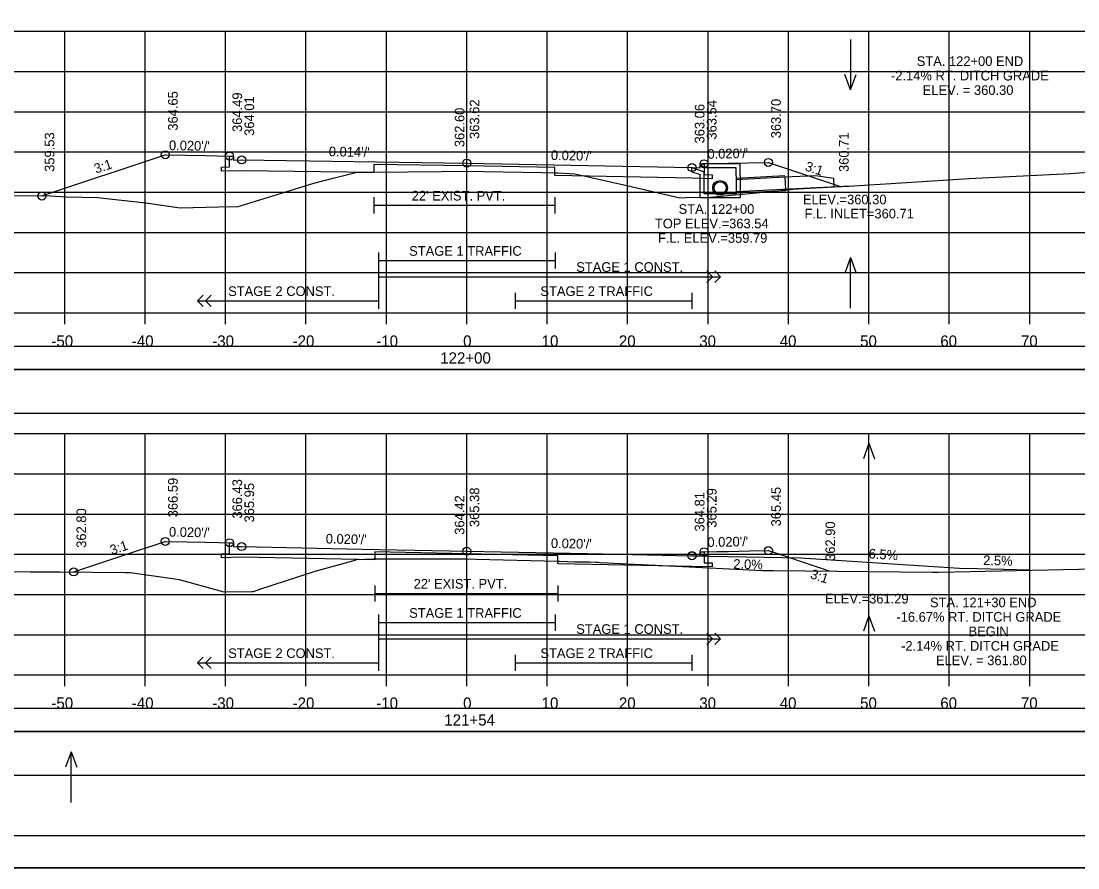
# Model space of a CAD drawing. Extents: x 1368122 to 1710785, y 373130 to 557566.
# Drawn here: x 1368633.5 to 1368764.9, y 376117.1 to 376222.3 of the extents above; entities that cross this region are included whole.
import ezdxf

# ---------------------------------------------------------------- set-up
doc = ezdxf.new("R2010")
doc.units = 0
for name, color, linetype in [('R_Alt Surface', 7, 'Continuous'), ('R_Axis', 7, 'Continuous'), ('R_Axis Annot', 7, 'Continuous'), ('R_Border', 7, 'Continuous'), ('R_Drive', 7, 'Continuous'), ('R_Exist Surface', 7, 'Continuous'), ('R_Fin Surface', 7, 'Continuous'), ('R_Grid', 7, 'Continuous'), ('R_No Plot', 7, 'Continuous'), ('R_Striping', 7, 'Continuous'), ('R_Water', 7, 'Continuous'), ('R_Water Annot', 7, 'Continuous'), ('R_Xsect Elev', 7, 'Continuous'), ('R_Xsect Slope', 7, 'Continuous')]:
    doc.layers.add(name, color=color, linetype=linetype)

msp = doc.modelspace()

# ---------------------------------------------------------------- linework, layer by layer
for points in [[(1368539.73, 376173.57), (1368838.03, 376173.57), (1368838.03, 376178.98), (1368539.73, 376178.98)], [(1368539.73, 376128.57), (1368838.03, 376128.57), (1368838.03, 376133.98), (1368539.73, 376133.98)]]:
    msp.add_lwpolyline(points, close=True)
at = {"layer": 'R_Alt Surface'}
for points in [[(1368718.38, 376204.58), (1368718.38, 376203.24), (1368719.38, 376203.22), (1368719.38, 376202.72), (1368716.88, 376202.77), (1368699.84, 376203.11), (1368699.84, 376204.11), (1368688.88, 376204.33), (1368677.31, 376204.49), (1368677.31, 376203.49), (1368660.88, 376203.71), (1368658.38, 376203.66), (1368658.38, 376204.16), (1368659.38, 376204.18), (1368659.38, 376205.53)], [(1368677.31, 376200.41), (1368677.31, 376198.41)], [(1368699.84, 376200.41), (1368699.84, 376198.41)], [(1368677.31, 376199.41), (1368699.84, 376199.41)], [(1368718.38, 376156.34), (1368718.38, 376154.99), (1368719.38, 376154.97), (1368719.38, 376154.47), (1368716.88, 376154.52), (1368700.19, 376154.86), (1368700.19, 376155.86), (1368688.88, 376156.1), (1368677.44, 376156.33), (1368677.44, 376155.33), (1368660.88, 376155.66), (1368658.38, 376155.61), (1368658.38, 376156.11), (1368659.38, 376156.13), (1368659.38, 376157.47)], [(1368677.44, 376152.17), (1368677.44, 376150.17)], [(1368700.19, 376152.17), (1368700.19, 376150.17)], [(1368677.44, 376151.17), (1368700.19, 376151.17)]]:
    msp.add_lwpolyline(points, dxfattribs=at)
for points in [[(1368539.73, 376179.03), (1368838.03, 376179.03), (1368838.03, 376181.85), (1368539.73, 376181.85)], [(1368539.73, 376134.03), (1368838.03, 376134.03), (1368838.03, 376136.85), (1368539.73, 376136.85)]]:
    msp.add_lwpolyline(points, close=True, dxfattribs=at)
at = {"layer": 'R_Axis'}
for p, q in [((1368538.88, 376186.04), (1368838.88, 376186.04)), ((1368638.88, 376184.64), (1368638.88, 376186.04)), ((1368648.88, 376184.64), (1368648.88, 376186.04)), ((1368658.88, 376184.64), (1368658.88, 376186.04)), ((1368668.88, 376184.64), (1368668.88, 376186.04)), ((1368678.88, 376184.64), (1368678.88, 376186.04)), ((1368688.88, 376184.64), (1368688.88, 376186.04)), ((1368698.88, 376184.64), (1368698.88, 376186.04)), ((1368708.88, 376184.64), (1368708.88, 376186.04)), ((1368718.88, 376184.64), (1368718.88, 376186.04)), ((1368728.88, 376184.64), (1368728.88, 376186.04)), ((1368738.88, 376184.64), (1368738.88, 376186.04)), ((1368748.88, 376184.64), (1368748.88, 376186.04)), ((1368758.88, 376184.64), (1368758.88, 376186.04)), ((1368538.88, 376141.04), (1368838.88, 376141.04)), ((1368638.88, 376139.64), (1368638.88, 376141.04)), ((1368648.88, 376139.64), (1368648.88, 376141.04)), ((1368658.88, 376139.64), (1368658.88, 376141.04)), ((1368668.88, 376139.64), (1368668.88, 376141.04)), ((1368678.88, 376139.64), (1368678.88, 376141.04)), ((1368688.88, 376139.64), (1368688.88, 376141.04)), ((1368698.88, 376139.64), (1368698.88, 376141.04)), ((1368708.88, 376139.64), (1368708.88, 376141.04)), ((1368718.88, 376139.64), (1368718.88, 376141.04)), ((1368728.88, 376139.64), (1368728.88, 376141.04)), ((1368738.88, 376139.64), (1368738.88, 376141.04)), ((1368748.88, 376139.64), (1368748.88, 376141.04)), ((1368758.88, 376139.64), (1368758.88, 376141.04))]:
    msp.add_line(p, q, dxfattribs=at)
at = {"layer": 'R_Border'}
msp.add_line((1368847.06, 376121.04), (1368530.88, 376121.04), dxfattribs=at)
at = {"layer": 'R_Drive'}
for p, q in [((1368716.88, 376155.86), (1368730.38, 376155.59)), ((1368730.38, 376155.59), (1368750.77, 376154.26)), ((1368758.88, 376154.06), (1368750.77, 376154.26))]:
    msp.add_line(p, q, dxfattribs=at)
at = {"layer": 'R_Exist Surface'}
for points in [[(1368621.62, 376200.68), (1368637.05, 376200.57), (1368639.11, 376200.48), (1368642.96, 376200.38), (1368648.96, 376199.71), (1368653.24, 376199.08), (1368658.06, 376199.23), (1368660.46, 376199.28), (1368666.9, 376201.26), (1368669.87, 376202.17), (1368672.27, 376202.79), (1368675.06, 376203.47), (1368676.62, 376203.53), (1368677.31, 376203.55), (1368685.68, 376203.61), (1368688.51, 376203.65), (1368698.27, 376203.47), (1368699.84, 376203.45), (1368700.19, 376203.44), (1368702.31, 376203.33), (1368708.77, 376201.87), (1368715.38, 376200.35), (1368716.16, 376200.37), (1368719.13, 376200.44), (1368726.21, 376201.09), (1368726.66, 376201.1), (1368726.82, 376201.14), (1368730.22, 376201.5), (1368730.5, 376201.51), (1368731.82, 376201.57), (1368736.39, 376201.81), (1368751.35, 376202.74), (1368763.92, 376203.37), (1368770.79, 376203.88)], [(1368617.42, 376153.9), (1368634.56, 376153.86), (1368638.27, 376153.85), (1368646.4, 376153.79), (1368647.03, 376153.78), (1368652.55, 376153), (1368653.12, 376152.9), (1368658.2, 376151.51), (1368658.68, 376151.36), (1368662.13, 376151.41), (1368662.35, 376151.42), (1368663.14, 376151.7), (1368669.65, 376153.82), (1368670.02, 376153.92), (1368674.69, 376155.22), (1368675.2, 376155.37), (1368677.29, 376155.48), (1368677.44, 376155.48), (1368687.99, 376155.47), (1368688.77, 376155.47), (1368690.05, 376155.44), (1368700.19, 376155.19), (1368700.39, 376155.18), (1368702.3, 376155.08), (1368704.12, 376155.08), (1368704.98, 376155.06), (1368705.18, 376155.04), (1368705.46, 376155.03), (1368714.05, 376154.62), (1368725.63, 376154.04), (1368725.91, 376154.03), (1368726.98, 376154.02), (1368746.8, 376153.81), (1368747.55, 376153.81), (1368766.93, 376154.23)]]:
    msp.add_lwpolyline(points, dxfattribs=at)
at = {"layer": 'R_Fin Surface'}
for points in [[(1368636.04, 376200.57), (1368651.38, 376205.69), (1368656.38, 376205.59), (1368659.38, 376205.53), (1368659.88, 376205.53), (1368659.88, 376205.03), (1368660.88, 376205.05), (1368688.88, 376204.66), (1368716.88, 376204.1), (1368717.88, 376204.08), (1368717.88, 376204.58), (1368718.38, 376204.58), (1368721.38, 376204.64), (1368726.38, 376204.74), (1368735.35, 376201.75)], [(1368639.99, 376153.84), (1368646.12, 376155.88), (1368651.38, 376157.63), (1368654.06, 376157.58), (1368656.38, 376157.53), (1368657.99, 376157.5), (1368659.38, 376157.47), (1368659.65, 376157.47), (1368659.88, 376157.47), (1368659.88, 376157.24), (1368659.88, 376156.97), (1368660.42, 376156.99), (1368660.88, 376156.99), (1368675.88, 376156.69), (1368688.88, 376156.42), (1368703.88, 376156.12), (1368716.88, 376155.86), (1368717.42, 376155.84), (1368717.88, 376155.84), (1368717.88, 376156.07), (1368717.88, 376156.34), (1368718.15, 376156.34), (1368718.38, 376156.34), (1368719.99, 376156.37), (1368721.38, 376156.4), (1368724.06, 376156.45), (1368726.38, 376156.5), (1368733.06, 376154.27), (1368734.03, 376153.94)]]:
    msp.add_lwpolyline(points, dxfattribs=at)
at = {"layer": 'R_Grid'}
for p, q in [((1368538.88, 376221.04), (1368838.88, 376221.04)), ((1368638.88, 376186.04), (1368638.88, 376221.04)), ((1368648.88, 376186.04), (1368648.88, 376221.04)), ((1368658.88, 376186.04), (1368658.88, 376221.04)), ((1368668.88, 376186.04), (1368668.88, 376221.04)), ((1368678.88, 376186.04), (1368678.88, 376221.04)), ((1368688.88, 376186.04), (1368688.88, 376221.04)), ((1368698.88, 376186.04), (1368698.88, 376221.04)), ((1368708.88, 376186.04), (1368708.88, 376221.04)), ((1368718.88, 376186.04), (1368718.88, 376221.04)), ((1368728.88, 376186.04), (1368728.88, 376221.04)), ((1368738.88, 376186.04), (1368738.88, 376221.04)), ((1368748.88, 376186.04), (1368748.88, 376221.04)), ((1368758.88, 376186.04), (1368758.88, 376221.04)), ((1368538.88, 376216.04), (1368838.88, 376216.04)), ((1368538.88, 376211.04), (1368838.88, 376211.04)), ((1368538.88, 376206.04), (1368838.88, 376206.04)), ((1368538.88, 376201.04), (1368838.88, 376201.04)), ((1368538.88, 376196.04), (1368838.88, 376196.04)), ((1368538.88, 376191.04), (1368838.88, 376191.04)), ((1368538.88, 376186.04), (1368838.88, 376186.04)), ((1368538.88, 376171.04), (1368838.88, 376171.04)), ((1368638.88, 376141.04), (1368638.88, 376171.04)), ((1368648.88, 376141.04), (1368648.88, 376171.04)), ((1368658.88, 376141.04), (1368658.88, 376171.04)), ((1368668.88, 376141.04), (1368668.88, 376171.04)), ((1368678.88, 376141.04), (1368678.88, 376171.04)), ((1368688.88, 376141.04), (1368688.88, 376171.04)), ((1368698.88, 376141.04), (1368698.88, 376171.04)), ((1368708.88, 376141.04), (1368708.88, 376171.04)), ((1368718.88, 376141.04), (1368718.88, 376171.04)), ((1368728.88, 376141.04), (1368728.88, 376171.04)), ((1368738.88, 376141.04), (1368738.88, 376171.04)), ((1368748.88, 376141.04), (1368748.88, 376171.04)), ((1368758.88, 376141.04), (1368758.88, 376171.04)), ((1368538.88, 376166.04), (1368838.88, 376166.04)), ((1368538.88, 376161.04), (1368838.88, 376161.04)), ((1368538.88, 376156.04), (1368838.88, 376156.04)), ((1368538.88, 376151.04), (1368838.88, 376151.04)), ((1368538.88, 376146.04), (1368838.88, 376146.04)), ((1368538.88, 376141.04), (1368838.88, 376141.04))]:
    msp.add_line(p, q, dxfattribs=at)
at = {"layer": 'R_No Plot'}
for p, q in [((1368728.42, 376203.06), (1368722.32, 376202.75)), ((1368728.51, 376201.23), (1368722.38, 376200.91)), ((1368518.48, 376117.06), (1368851.81, 376117.06))]:
    msp.add_line(p, q, dxfattribs=at)
for points in [[(1368518.47, 376330.4), (1368851.81, 376330.4), (1368851.81, 376117.06), (1368518.47, 376117.06)], [(1368764.8, 376326.5), (1368784.42, 376326.5), (1368784.42, 376316.62), (1368800.53, 376316.62), (1368823.73, 376316.62), (1368823.85, 376288.46), (1368847.06, 376288.46), (1368847.06, 376121.04), (1368530.88, 376121.04), (1368530.88, 376326.5)]]:
    msp.add_lwpolyline(points, close=True, dxfattribs=at)
for centre, radius in [((1368651.38, 376205.69), 0.5), ((1368659.38, 376205.53), 0.5), ((1368660.88, 376205.05), 0.5), ((1368688.88, 376204.66), 0.5), ((1368726.38, 376204.74), 0.5), ((1368716.88, 376204.1), 0.5), ((1368718.38, 376204.58), 0.5), ((1368720.38, 376201.58), 0.917), ((1368636.04, 376200.57), 0.5), ((1368651.38, 376157.63), 0.5), ((1368659.38, 376157.47), 0.5), ((1368660.88, 376156.99), 0.5), ((1368688.88, 376156.42), 0.5), ((1368718.38, 376156.34), 0.5), ((1368726.38, 376156.5), 0.5), ((1368716.88, 376155.86), 0.5), ((1368639.99, 376153.84), 0.5)]:
    msp.add_circle(centre, radius, dxfattribs=at)
at = {"layer": 'R_Striping'}
for p, q in [((1368719.42, 376190.54), (1368718.71, 376191.25)), ((1368720.42, 376190.54), (1368719.71, 376191.25)), ((1368718.71, 376189.83), (1368719.42, 376190.54)), ((1368719.71, 376189.83), (1368720.42, 376190.54)), ((1368655.38, 376187.54), (1368656.09, 376188.25)), ((1368656.38, 376187.54), (1368657.09, 376188.25)), ((1368655.38, 376187.54), (1368677.88, 376187.54)), ((1368656.09, 376186.83), (1368655.38, 376187.54)), ((1368657.09, 376186.83), (1368656.38, 376187.54)), ((1368719.42, 376145.54), (1368718.71, 376146.25)), ((1368720.42, 376145.54), (1368719.71, 376146.25)), ((1368718.71, 376144.83), (1368719.42, 376145.54)), ((1368719.71, 376144.83), (1368720.42, 376145.54)), ((1368655.38, 376142.54), (1368656.09, 376143.25)), ((1368655.38, 376142.54), (1368677.88, 376142.54)), ((1368656.09, 376141.83), (1368655.38, 376142.54)), ((1368656.38, 376142.54), (1368657.09, 376143.25)), ((1368657.09, 376141.83), (1368656.38, 376142.54))]:
    msp.add_line(p, q, dxfattribs=at)
for points in [[(1368677.88, 376193.54), (1368677.88, 376186.54)], [(1368699.88, 376193.54), (1368699.88, 376191.54)], [(1368677.88, 376192.54), (1368699.88, 376192.54)], [(1368677.88, 376190.54), (1368720.42, 376190.54)], [(1368694.88, 376188.54), (1368694.88, 376186.54)], [(1368716.88, 376188.54), (1368716.88, 376186.54)], [(1368694.88, 376187.54), (1368716.88, 376187.54)], [(1368677.88, 376148.54), (1368677.88, 376141.54)], [(1368677.88, 376147.54), (1368699.88, 376147.54)], [(1368699.88, 376148.54), (1368699.88, 376146.54)], [(1368677.88, 376145.54), (1368720.42, 376145.54)], [(1368694.88, 376143.54), (1368694.88, 376141.54)], [(1368716.88, 376143.54), (1368716.88, 376141.54)], [(1368694.88, 376142.54), (1368716.88, 376142.54)]]:
    msp.add_lwpolyline(points, dxfattribs=at)
at = {"layer": 'R_Water'}
for p, q in [((1368716.88, 376204.1), (1368718.38, 376203.58)), ((1368718.05, 376204.42), (1368718.13, 376204.58)), ((1368718.05, 376204.42), (1368718.38, 376204.08)), ((1368722.88, 376204.58), (1368718.13, 376204.58)), ((1368722.38, 376204.08), (1368718.38, 376204.08)), ((1368722.38, 376203.08), (1368722.38, 376204.08)), ((1368722.88, 376203.08), (1368722.88, 376204.58)), ((1368716.88, 376203.57), (1368717.88, 376203.23)), ((1368717.88, 376203.08), (1368717.88, 376203.23)), ((1368718.38, 376203.08), (1368718.38, 376203.58)), ((1368728.42, 376202.89), (1368722.33, 376202.58)), ((1368736.56, 376201.81), (1368722.38, 376201.08))]:
    msp.add_line(p, q, dxfattribs=at)
for points in [[(1368716.88, 376203.57), (1368716.88, 376204.1)], [(1368722.88, 376203.08), (1368722.88, 376200.33), (1368720.38, 376200.33), (1368717.88, 376200.33), (1368717.88, 376203.08)], [(1368722.38, 376203.08), (1368722.38, 376200.83), (1368720.38, 376200.83), (1368718.38, 376200.83), (1368718.38, 376203.08)]]:
    msp.add_lwpolyline(points, dxfattribs=at)
msp.add_lwpolyline([(1368728.42, 376202.89), (1368728.5, 376201.39), (1368734.58, 376201.7), (1368734.52, 376202.74), (1368732.25, 376203.09)], close=True, dxfattribs=at)
msp.add_circle((1368720.38, 376201.58), 0.75, dxfattribs=at)
at = {"layer": 'R_Water Annot'}
for p, q in [((1368736.58, 376220.04), (1368736.58, 376213.76)), ((1368736.58, 376213.76), (1368735.88, 376215.68)), ((1368736.58, 376213.76), (1368737.28, 376215.68)), ((1368736.58, 376192.91), (1368735.88, 376190.99)), ((1368736.58, 376186.63), (1368736.58, 376192.91)), ((1368736.58, 376192.91), (1368737.28, 376190.99)), ((1368738.89, 376169.83), (1368738.19, 376167.9)), ((1368738.89, 376163.54), (1368738.89, 376169.83)), ((1368738.89, 376169.83), (1368739.59, 376167.9)), ((1368738.89, 376148.39), (1368738.19, 376146.47)), ((1368738.89, 376142.11), (1368738.89, 376148.39)), ((1368738.89, 376148.39), (1368739.59, 376146.47)), ((1368639.69, 376131.48), (1368638.99, 376129.56)), ((1368639.69, 376125.2), (1368639.69, 376131.48)), ((1368639.69, 376131.48), (1368640.39, 376129.56))]:
    msp.add_line(p, q, dxfattribs=at)
at = {"layer": 'R_Xsect Elev'}
for p, q in [((1368688.88, 376203.64), (1368688.88, 376213.64)), ((1368688.88, 376155.46), (1368688.88, 376165.46))]:
    msp.add_line(p, q, dxfattribs=at)

# ---------------------------------------------------------------- texts
at = {"layer": 'R_Axis Annot'}
for s, p in [('-50', (1368637.22, 376181.84)), ('-40', (1368647.22, 376181.84)), ('-30', (1368657.22, 376181.84)), ('-20', (1368667.22, 376181.84)), ('-10', (1368677.62, 376181.84)), ('0', (1368688.42, 376181.84)), ('10', (1368698.19, 376181.84)), ('20', (1368707.79, 376181.84)), ('30', (1368717.79, 376181.84)), ('40', (1368727.79, 376181.84)), ('50', (1368737.79, 376181.84)), ('60', (1368747.76, 376181.84)), ('70', (1368757.79, 376181.84)), ('122+00', (1368685.57, 376179.74)), ('-50', (1368637.22, 376136.84)), ('-40', (1368647.22, 376136.84)), ('-30', (1368657.22, 376136.84)), ('-20', (1368667.22, 376136.84)), ('-10', (1368677.62, 376136.84)), ('0', (1368688.42, 376136.84)), ('10', (1368698.19, 376136.84)), ('20', (1368707.79, 376136.84)), ('30', (1368717.79, 376136.84)), ('40', (1368727.79, 376136.84)), ('50', (1368737.79, 376136.84)), ('60', (1368747.76, 376136.84)), ('70', (1368757.79, 376136.84)), ('121+54', (1368686.08, 376134.74))]:
    msp.add_text(s, height=1.4, dxfattribs=at).set_placement(p)
at = {"layer": 'R_No Plot'}
for s, p in [('STA. 122+00 END ', (1368744.83, 376216.73)), ('-2.14% RT. DITCH GRADE', (1368741.63, 376214.93)), ('ELEV. = 360.30', (1368745.57, 376213.13)), ('ELEV.=360.30', (1368730.68, 376199.54)), ('ELEV.=361.29', (1368733.42, 376149.92)), ('STA. 121+30 END', (1368746.48, 376149.45)), ('-16.67% RT. DITCH GRADE', (1368742.3, 376147.65)), ('BEGIN', (1368751.27, 376145.85)), ('-2.14% RT. DITCH GRADE', (1368742.89, 376144.05)), ('ELEV. = 361.80', (1368747.22, 376142.25))]:
    msp.add_text(s, height=1.2, dxfattribs=at).set_placement(p)
at = {"layer": 'R_Striping'}
for s, p in [('STAGE 1 TRAFFIC', (1368681.71, 376193.14)), ('STAGE 1 CONST.', (1368702.49, 376191.14)), ('STAGE 2 CONST.', (1368659.2, 376188.14)), ('STAGE 2 TRAFFIC', (1368698.03, 376188.14)), ('STAGE 1 TRAFFIC', (1368681.71, 376148.14)), ('STAGE 1 CONST.', (1368702.49, 376146.14)), ('STAGE 2 CONST.', (1368659.2, 376143.14)), ('STAGE 2 TRAFFIC', (1368698.03, 376143.14))]:
    msp.add_text(s, height=1.2, dxfattribs=at).set_placement(p)
at = {"layer": 'R_Water'}
for p in [(1368682.03, 376200.01), (1368682.27, 376151.77)]:
    msp.add_text("22' EXIST. PVT.", height=1.2, dxfattribs=at).set_placement(p)
at = {"layer": 'R_Water Annot'}
for s, p in [('STA. 122+00', (1368715.22, 376198.35)), ('F.L. INLET=360.71', (1368730.87, 376197.78)), ('TOP ELEV.=363.54', (1368712.27, 376196.55)), ('F.L. ELEV.=359.79', (1368712.65, 376194.75))]:
    msp.add_text(s, height=1.2, dxfattribs=at).set_placement(p)
at = {"layer": 'R_Xsect Elev'}
for s, rotation, p in [('364.65', 90, (1368652.93, 376208.69)), ('364.49', 90, (1368660.93, 376208.53)), ('364.01', 90, (1368662.43, 376208.05)), ('363.62', 90, (1368690.43, 376207.66)), ('363.06', 90, (1368718.43, 376207.1)), ('363.54', 90, (1368719.93, 376207.58)), ('363.70', 90, (1368727.93, 376207.74)), ('362.60', 90, (1368688.58, 376206.64)), ('359.53', 90, (1368637.59, 376203.57)), ('360.71', 90, (1368736.37, 376203.55)), ('366.59', 90, (1368652.93, 376160.63)), ('366.43', 90, (1368660.93, 376160.47)), ('365.95', 90, (1368662.43, 376159.99)), ('364.42', 90, (1368688.58, 376158.46)), ('365.38', 90, (1368690.43, 376159.42)), ('364.81', 90, (1368718.43, 376158.86)), ('365.29', 90, (1368719.93, 376159.34)), ('365.45', 90, (1368727.93, 376159.5)), ('362.80', 90, (1368641.54, 376156.84)), ('362.90', 90, (1368734.68, 376155.21)), ('6.5%', 356.281, (1368738.82, 376155.54)), ('2.0%', 358.8542, (1368722.01, 376154.23)), ('2.5%', 358.5679, (1368753.08, 376154.7))]:
    msp.add_text(s, height=1.2, rotation=rotation, dxfattribs=at).set_placement(p)
at = {"layer": 'R_Xsect Slope'}
for s, rotation, p in [("0.020'/'", 358.8542, (1368651.83, 376206.28)), ("0.014'/'", 359.2134, (1368671.71, 376205.5)), ("0.020'/'", 1.1458, (1368718.81, 376205.19)), ("0.020'/'", 358.8542, (1368699.33, 376205.05)), ('3:1', 18.4349, (1368642.76, 376203.34)), ('3:1', 341.5651, (1368730.85, 376203.78)), ("0.020'/'", 358.8542, (1368651.83, 376158.23)), ("0.020'/'", 358.8348, (1368671.33, 376157.38)), ("0.020'/'", 358.8542, (1368699.33, 376156.82)), ("0.020'/'", 1.1458, (1368718.81, 376156.94)), ('3:1', 18.4349, (1368644.74, 376155.95)), ('3:1', 341.5651, (1368731.5, 376153.08))]:
    msp.add_text(s, height=1.2, rotation=rotation, dxfattribs=at).set_placement(p)

doc.saveas('drawing.dxf')
